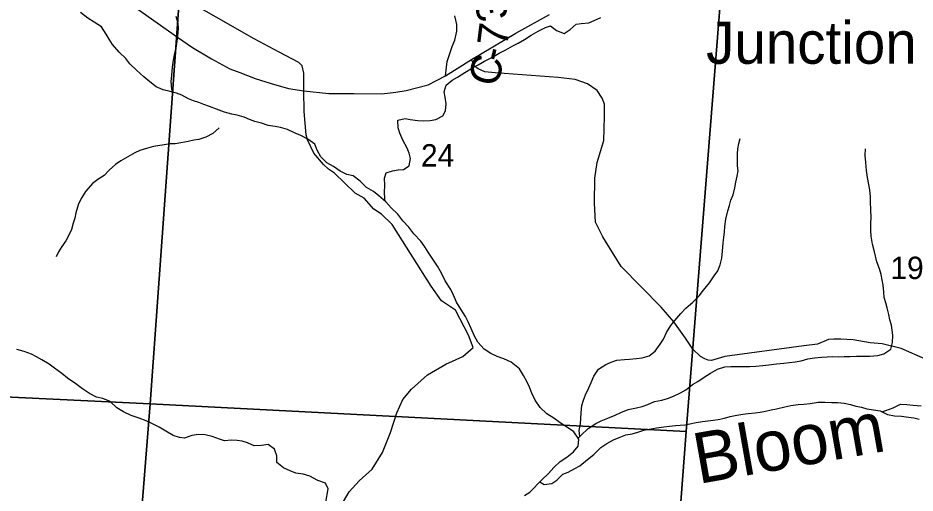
# Model space of a CAD drawing. Extents: x 1624196 to 2029251, y 146837 to 440034.
# Drawn here: x 1907383 to 1916230, y 288315 to 293004 of the extents above; entities that cross this region are included whole.
import ezdxf

# ---------------------------------------------------------------- set-up
doc = ezdxf.new("R2010")
doc.units = 0
for name, color, linetype in [('GM_X_County_Road', 7, 'Continuous'), ('GM_X_County_Road_Text', 7, 'Continuous'), ('GM_X_Minor_River', 7, 'Continuous'), ('GM_X_Minor_River_Text', 7, 'Continuous'), ('GM_X_Section', 7, 'Continuous'), ('GM_X_Section_Text', 7, 'Continuous'), ('GM_X_State_Route', 7, 'Continuous'), ('GM_X_Unincorporated_Text', 7, 'Continuous')]:
    doc.layers.add(name, color=color, linetype=linetype)

msp = doc.modelspace()

# ---------------------------------------------------------------- linework, layer by layer
at = {"layer": 'GM_X_County_Road'}
for points in [[(1910201, 292285.5), (1910203.3, 292457.5), (1910187.2, 292531.1), (1910151.3, 292565.2), (1909957.5, 292667.6), (1909711.6, 292798.6), (1909336.5, 293010.5), (1909017.6, 293196), (1908864.1, 293259), (1908647.5, 293339.6), (1908422.8, 293417), (1908164.8, 293510.2), (1908094.2, 293531.6), (1908041.4, 293524.1), (1907991, 293509)], [(1911599, 292432.6), (1911615.3, 292574.8), (1911664, 292722.4), (1911692.5, 292786.1), (1911711.4, 292872.8), (1911711.4, 292937.8), (1911689.7, 293025.9)], [(1916334.2, 289635.6), (1916093.1, 289741.8), (1915905.6, 289789.2), (1915787.2, 289798.2), (1915620.2, 289826.1), (1915499, 289832.7), (1915430.1, 289835), (1915375.6, 289830), (1915266.5, 289785.1), (1915134.6, 289767.7), (1914353.7, 289661.6), (1914222.4, 289622.2), (1914189.2, 289626.9), (1914157, 289640.7), (1914115.2, 289661.6), (1914039.3, 289733.9), (1913964.4, 289844.4), (1913850.3, 290005.9), (1913724.5, 290151.2), (1913332, 290552.5), (1913246.5, 290688.7), (1913150.6, 290842.8), (1913078.9, 290987.4), (1913068.3, 291177.7), (1913072.4, 291422.5), (1913094.6, 291577.5), (1913161.5, 291793.8), (1913165.7, 292032.6), (1913166.4, 292154.2), (1913144.8, 292213.8), (1913093.3, 292286.9), (1912998.5, 292354.7), (1912876.7, 292398), (1912708.7, 292417), (1912087.9, 292462.4), (1911987.7, 292473.2), (1911922.7, 292500.3), (1911884.8, 292527.4), (1911855, 292593.8)], [(1910523.6, 288114.5), (1910650.7, 288326.3), (1910746.3, 288435.1), (1910875.7, 288550.6), (1910977.9, 288715.7), (1911055.2, 288914.3), (1911118.7, 289106.4), (1911179.6, 289240.3), (1911263.3, 289340.7), (1911422.2, 289483.1), (1911604, 289586.1), (1911768.5, 289664.4), (1911870.6, 289751.3), (1911827.5, 289874.6), (1911699.3, 290120), (1911558.8, 290210.8), (1911459, 290358.7), (1911073.4, 290966.7), (1910968.8, 291066.4), (1910891.5, 291116.6), (1910798.6, 291226.6), (1910707.2, 291276.4), (1910504.1, 291471.9), (1910447, 291510.5), (1910395.8, 291557.4), (1910300.9, 291669.3), (1910237.5, 291802.1), (1910224.9, 291848.9), (1910206.9, 292080.5), (1910201, 292285.5)]]:
    msp.add_lwpolyline(points, dxfattribs=at)
at = {"layer": 'GM_X_Minor_River'}
for points in [[(1912550, 288445.1), (1912614.1, 288507.2), (1912668.2, 288569.3), (1912730.3, 288627.3), (1912794.4, 288671.3), (1912862.5, 288721.4), (1912906.6, 288779.5), (1912912.7, 288847.6), (1912864.8, 288919.7), (1912792.8, 288967.9), (1912730.8, 289008), (1912666.9, 289054.1), (1912598.9, 289098.3), (1912532.9, 289158.5), (1912483, 289232.6), (1912451.1, 289302.8), (1912429.2, 289358.9), (1912403.2, 289409), (1912367.3, 289477.2), (1912327.4, 289541.3), (1912245.4, 289607.5), (1912175.4, 289641.6), (1912109.4, 289663.7), (1912045.4, 289691.8), (1911979.4, 289734), (1911919.5, 289804.1), (1911885.6, 289864.3), (1911851.6, 289938.4), (1911823.7, 290004.6), (1911795.8, 290056.7), (1911749.9, 290130.9), (1911707.9, 290199), (1911678, 290269.2), (1911652.1, 290325.3), (1911596.2, 290409.5), (1911560.2, 290485.7), (1911520.3, 290555.8), (1911474.4, 290624), (1911428.5, 290694.2), (1911394.5, 290744.3), (1911356.6, 290800.4), (1911286.6, 290872.6), (1911236.7, 290938.8), (1911176.8, 291002.9), (1911128.8, 291069.1), (1911064.9, 291131.3), (1911010.9, 291189.4), (1910943, 291247.6), (1910889, 291291.7), (1910819, 291331.8), (1910757.1, 291394), (1910689.1, 291446.1), (1910625.1, 291460.2), (1910561.1, 291492.3), (1910493.1, 291536.5), (1910429.1, 291574.6), (1910371.2, 291632.8), (1910333.3, 291698.9), (1910309.3, 291759), (1910241.4, 291807.2), (1910171.4, 291843.3), (1910115.4, 291867.4), (1910041.4, 291903.5), (1909971.4, 291921.6), (1909919.4, 291931.7), (1909851.3, 291943.8), (1909783.4, 291965.9), (1909719.3, 291981.9), (1909667.3, 292002), (1909613.3, 292024.1), (1909545.3, 292044.2), (1909493.3, 292054.3), (1909421.3, 292074.4), (1909339.3, 292104.5), (1909273.3, 292128.6), (1909217.3, 292148.7), (1909165.3, 292168.8), (1909115.3, 292186.8), (1909065.3, 292204.9), (1908999.3, 292241), (1908947.3, 292261.1), (1908883.3, 292279.2), (1908813.3, 292295.3), (1908745.3, 292325.4), (1908683.3, 292373.5), (1908623.4, 292423.7), (1908553.4, 292487.9), (1908487.5, 292552), (1908447.5, 292602.2), (1908381.6, 292666.3), (1908315.7, 292742.5), (1908283.7, 292794.6), (1908253.8, 292844.8), (1908207.8, 292914.9), (1908135.9, 292961.1), (1908071.9, 293001.2), (1907999.9, 293057.4)], [(1908908.7, 292272), (1908901.4, 292301.2), (1908893.5, 292377.4), (1908901.5, 292435.5), (1908905.6, 292517.6), (1908915.8, 292585.7), (1908929.9, 292655.8), (1908941.9, 292705.9), (1908952, 292774), (1908960.1, 292824.1), (1908966.2, 292898.2), (1908962.3, 292948.3), (1908944.4, 293018.5)], [(1911004.2, 291195.2), (1911001, 291221.5), (1910999, 291283.6), (1911001.1, 291351.7), (1910999.2, 291423.8), (1911015.3, 291473.9), (1911077.4, 291495.9), (1911131.4, 291503.9), (1911183.4, 291507.9), (1911241.5, 291545.9), (1911253.6, 291616), (1911239.7, 291668.1), (1911219.7, 291720.2), (1911179.8, 291796.4), (1911147.9, 291868.5), (1911134, 291920.6), (1911128.1, 291994.8), (1911202.1, 292012.8), (1911252.1, 292000.7), (1911326.2, 291990.6), (1911380.2, 291988.6), (1911448.2, 291992.5), (1911504.3, 292000.5), (1911572.4, 292038.5), (1911600.4, 292088.6), (1911604.5, 292156.7), (1911596.6, 292220.8), (1911586.7, 292274.9), (1911604.8, 292339), (1911664.9, 292389), (1911718.9, 292419.1), (1911789, 292467.1), (1911865.1, 292513.1), (1911921.2, 292541.1), (1911983.3, 292577.1), (1912061.4, 292617.1), (1912129.5, 292657.2), (1912193.5, 292689.2), (1912263.6, 292729.2), (1912315.7, 292755.2), (1912377.8, 292791.2), (1912443.9, 292833.2), (1912512, 292873.2), (1912586.1, 292909.2), (1912636.1, 292927.2), (1912694.1, 292879.1), (1912768.1, 292849), (1912830.1, 292891), (1912886.2, 292943.1), (1912936.3, 292949), (1913014.3, 292955), (1913064.4, 292979), (1913130.5, 293007)], [(1909367.1, 291918.1), (1909305, 291864.1), (1909234.9, 291828.1), (1909166.8, 291804.1), (1909116.8, 291798.1), (1909062.7, 291786.1), (1908990.7, 291772.2), (1908932.6, 291762.2), (1908882.6, 291760.2), (1908824.6, 291752.3), (1908720.5, 291736.3), (1908650.4, 291716.4), (1908586.4, 291694.4), (1908536.3, 291674.4), (1908466.2, 291634.4), (1908398.1, 291594.4), (1908346.1, 291558.3), (1908282, 291502.3), (1908233.9, 291450.2), (1908181.8, 291416.2), (1908121.7, 291372.2), (1908047.6, 291292.1), (1908011.5, 291232), (1907979.4, 291170), (1907955.2, 291079.8), (1907943.1, 291027.7), (1907927.1, 290977.6), (1907911, 290917.5), (1907888.9, 290867.5), (1907854.8, 290803.4), (1907816.7, 290749.3), (1907782.6, 290697.3), (1907758.5, 290647.2)], [(1912922.5, 288873.8), (1912918.8, 288933.7), (1912928.9, 288999.8), (1912933, 289051.9), (1912937.1, 289106), (1912945.2, 289180.2), (1912959.3, 289232.2), (1912979.3, 289286.3), (1913013.4, 289354.4), (1913035.5, 289406.5), (1913061.6, 289470.6), (1913107.7, 289538.7), (1913179.8, 289584.7), (1913231.9, 289608.7), (1913287.9, 289626.7), (1913364, 289634.7), (1913414, 289636.6), (1913484.1, 289642.6), (1913538.1, 289650.5), (1913606.2, 289668.5), (1913668.3, 289714.6), (1913716.4, 289784.7), (1913748.5, 289834.7), (1913778.6, 289900.8), (1913820.7, 289968.9), (1913860.8, 290019), (1913918.9, 290089), (1913969, 290139.1), (1914037.1, 290199.2), (1914099.2, 290263.2), (1914143.3, 290317.3), (1914201.4, 290391.4), (1914249.6, 290459.5), (1914285.7, 290509.5), (1914307.7, 290567.6), (1914323.8, 290633.7), (1914331.9, 290703.8), (1914338, 290784), (1914344.1, 290836.1), (1914352.2, 290894.2), (1914352.3, 290944.3), (1914362.4, 291018.4), (1914384.5, 291100.5), (1914400.6, 291152.6), (1914414.7, 291204.7), (1914434.7, 291256.8), (1914452.8, 291328.9), (1914462.9, 291385), (1914475, 291441.1), (1914485.1, 291495.2), (1914479.2, 291545.2), (1914477.2, 291603.4), (1914479.3, 291663.5), (1914483.4, 291713.5), (1914493.5, 291765.6), (1914505.5, 291815.7)], [(1912905.9, 288857.8), (1912936.8, 288887.6), (1913006.9, 288953.7), (1913083, 289001.7), (1913133.1, 289029.7), (1913199.1, 289053.7), (1913273.2, 289083.7), (1913327.3, 289109.7), (1913399.3, 289139.7), (1913481.4, 289155.7), (1913537.5, 289169.7), (1913593.5, 289189.7), (1913661.6, 289217.7), (1913733.7, 289233.6), (1913789.7, 289249.6), (1913847.8, 289271.6), (1913917.8, 289305.6), (1913969.9, 289333.6), (1914036, 289385.7), (1914086.1, 289417.7), (1914140.2, 289453.7), (1914212.2, 289497.8), (1914282.3, 289537.8), (1914354.4, 289559.8), (1914412.4, 289565.7), (1914466.5, 289563.7), (1914544.5, 289565.6), (1914600.5, 289563.6), (1914660.6, 289567.5), (1914728.6, 289573.5), (1914786.7, 289581.5), (1914862.7, 289591.4), (1914934.7, 289597.4), (1915046.8, 289609.3), (1915106.9, 289619.3), (1915172.9, 289639.2), (1915237, 289649.2), (1915307, 289655.2), (1915419.1, 289663.1), (1915479.1, 289661.1), (1915531.1, 289663), (1915585.2, 289663), (1915651.2, 289664.9), (1915723.2, 289664.9), (1915785.3, 289666.8), (1915861.3, 289672.8), (1915923.4, 289690.8), (1915989.5, 289734.8), (1916007.6, 289802.9), (1916009.7, 289873), (1916005.7, 289923.1), (1915997.8, 289973.2), (1915981.9, 290025.3), (1915971.9, 290077.4), (1915954, 290143.6), (1915940.1, 290193.7), (1915926.1, 290245.8), (1915922.2, 290297.9), (1915916.3, 290368), (1915906.3, 290420.1), (1915894.4, 290472.2), (1915880.5, 290528.3), (1915852.6, 290596.5), (1915828.7, 290696.7), (1915808.8, 290770.8), (1915796.9, 290851), (1915792.9, 290905.1), (1915795, 290979.2), (1915797.1, 291035.3), (1915795.2, 291109.4), (1915791.3, 291189.6), (1915789.4, 291239.7), (1915783.5, 291307.8), (1915759.6, 291428), (1915749.7, 291498.2), (1915743.8, 291576.3), (1915737.9, 291646.4), (1915740, 291712.6)], [(1910418.6, 288224.5), (1910442.8, 288356.7), (1910414.9, 288412.8), (1910338.9, 288438.9), (1910262.9, 288481.1), (1910194.9, 288503.2), (1910122.8, 288511.2), (1910068.9, 288533.3), (1910000.9, 288563.4), (1909934.9, 288617.6), (1909937, 288681.7), (1909913.1, 288747.8), (1909849.1, 288794), (1909783, 288784), (1909713, 288782.1), (1909647, 288812.2), (1909595, 288826.3), (1909545, 288834.3), (1909489, 288836.4), (1909418.9, 288832.4), (1909368.9, 288846.5), (1909298.9, 288874.6), (1909228.9, 288890.7), (1909162.9, 288892.8), (1909098.8, 288884.8), (1909024.8, 288856.8), (1908974.7, 288862.9), (1908912.7, 288885), (1908840.8, 288925.1), (1908774.8, 288967.2), (1908702.8, 289001.3), (1908646.8, 289029.5), (1908576.8, 289055.6), (1908498.8, 289079.7), (1908424.8, 289115.8), (1908358.8, 289155.9), (1908290.9, 289220.1), (1908218.9, 289248.2), (1908156.9, 289262.3), (1908088.9, 289296.4), (1908018.9, 289344.6), (1907952.9, 289394.7), (1907871, 289450.9), (1907815, 289495), (1907743, 289549.2), (1907691.1, 289587.3), (1907619.1, 289631.5), (1907567.1, 289659.5), (1907515.1, 289685.6), (1907443.1, 289711.8), (1907371.1, 289731.8)], [(1912530.9, 288426.1), (1912571.9, 288401), (1912648, 288411), (1912698.1, 288443), (1912756.2, 288503.1), (1912808.2, 288523.1), (1912874.3, 288557.1), (1912924.4, 288583.1), (1912998.5, 288645.1), (1913062.6, 288697.2), (1913132.7, 288765.2), (1913188.8, 288805.3), (1913254.9, 288839.3), (1913310.9, 288863.3), (1913379, 288889.3), (1913439, 288901.3), (1913495.1, 288917.2), (1913555.2, 288935.2), (1913607.2, 288945.2), (1913679.3, 288959.2), (1913753.3, 288969.1), (1913807.3, 288975.1), (1913867.4, 288981.1), (1913959.4, 288989), (1914009.5, 288999), (1914071.5, 289011), (1914133.6, 289020.9), (1914187.6, 289026.9), (1914237.6, 289034.9), (1914289.7, 289042.9), (1914349.7, 289054.8), (1914407.8, 289070.8), (1914471.8, 289084.8), (1914529.9, 289094.8), (1914583.9, 289100.7), (1914651.9, 289106.7), (1914702, 289114.7), (1914756, 289124.6), (1914810.1, 289136.6), (1914864.1, 289146.6), (1914944.2, 289166.6), (1915006.2, 289178.5), (1915076.3, 289188.5), (1915134.3, 289192.5), (1915196.3, 289200.4), (1915274.4, 289212.4), (1915340.4, 289212.3), (1915408.5, 289208.3), (1915464.5, 289208.2), (1915530.5, 289204.2), (1915594.5, 289190.1), (1915646.5, 289174), (1915700.5, 289162), (1915754.6, 289147.9), (1915820.6, 289135.8), (1915886.6, 289125.8), (1915958.6, 289089.6), (1916028.6, 289077.6), (1916096.6, 289073.5), (1916164.6, 289065.5), (1916218.7, 289057.4), (1916270.7, 289043.3)], [(1915902.6, 289117.7), (1915940.6, 289131.7), (1916012.7, 289157.7), (1916084.8, 289191.7), (1916148.8, 289189.7), (1916212.8, 289181.6), (1916288.9, 289175.5)], [(1912379.7, 288293), (1912429.8, 288325), (1912550, 288445.1)]]:
    msp.add_lwpolyline(points, dxfattribs=at)
at = {"layer": 'GM_X_Section'}
for points in [[(1903855.2, 295283.4), (1909074.4, 294590.6), (1908687.3, 289196.7), (1903489.2, 289447.4)], [(1909074.4, 294590.6), (1914386.3, 294185.7), (1914338.9, 293517.7), (1913971.5, 288921.8), (1908687.3, 289196.7)], [(1914338.9, 293517.7), (1919342.8, 293147.4), (1919449.5, 287608.5), (1913920, 288229.9), (1913971.5, 288921.8)], [(1908687.3, 289196.7), (1908272.6, 283991), (1903012.9, 284477.9), (1903489.2, 289447.4)], [(1913971.5, 288921.8), (1913920, 288229.9), (1913556.6, 283666.1), (1908272.6, 283991), (1908687.3, 289196.7)]]:
    msp.add_lwpolyline(points, close=True, dxfattribs=at)
at = {"layer": 'GM_X_State_Route'}
msp.add_lwpolyline([(1908355.5, 293241.4), (1908957.2, 292815.7), (1909103.2, 292712.5), (1909291.6, 292601.2), (1909472.9, 292502.4), (1909569.8, 292464.7), (1909720.6, 292405.5), (1909880.3, 292357), (1910050.8, 292306.7), (1910201, 292285.5), (1910449.2, 292260), (1910699.9, 292257.8), (1910972.8, 292254.4), (1911110.8, 292272.2), (1911210.8, 292289.6), (1911428.2, 292345.2), (1911599, 292432.6), (1911855, 292593.8), (1912294.4, 292853.2), (1912624.8, 293037.4)], dxfattribs=at)

# ---------------------------------------------------------------- texts
at = {"layer": 'GM_X_County_Road_Text'}
for s, rotation, p in [('3', 102.99307, (1912224.3, 293009.1)), ('7', 82.81374, (1912206.9, 292711.1)), ('-', 76.15275, (1912170.5, 292554)), ('C', 75.6599, (1912108.8, 292312.6))]:
    msp.add_text(s, height=300, rotation=rotation, dxfattribs=at).set_placement(p)
at = {"layer": 'GM_X_Minor_River_Text'}
msp.add_text('Bloom', height=500, rotation=10.00444, dxfattribs=at).set_placement((1914092.5, 288404.1))
at = {"layer": 'GM_X_Section_Text'}
for s, p in [('24', (1911357.5, 291537.5)), ('19', (1915986.3, 290427.1))]:
    msp.add_text(s, height=221, rotation=0.00001, dxfattribs=at).set_placement(p)
at = {"layer": 'GM_X_Unincorporated_Text'}
msp.add_text('Junction', height=417, rotation=0.00001, dxfattribs=at).set_placement((1914169.1, 292551.8))

doc.saveas('drawing.dxf')
